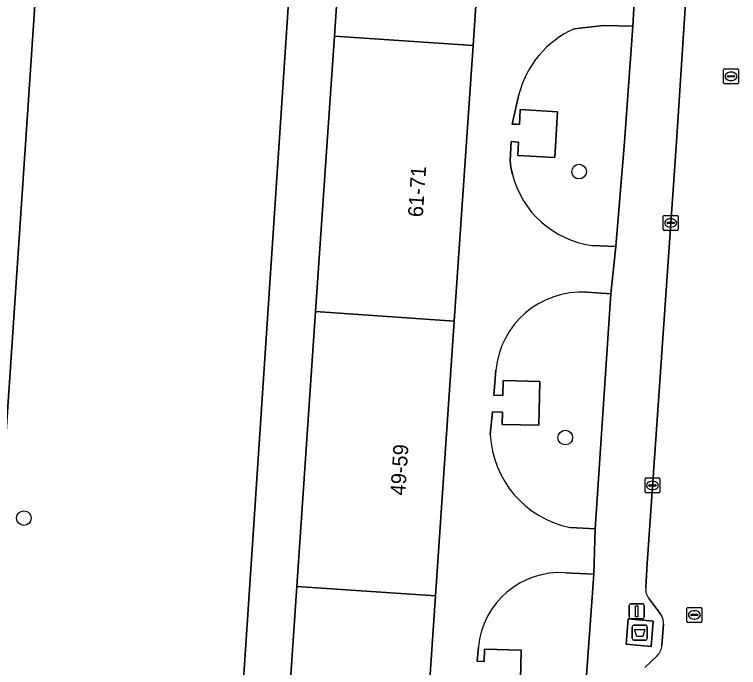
# Model space of a CAD drawing. Extents: x 161848 to 162726, y 385382 to 386521.
# Drawn here: x 162230.99 to 162279.43, y 385464.81 to 385508.53 of the extents above; entities that cross this region are included whole.
import ezdxf

# ---------------------------------------------------------------- set-up
doc = ezdxf.new("R2010")
doc.units = 0
for name, color, linetype in [('IMGEO_Afval_apart_plaats', 7, 'Continuous'), ('IMGEO_Boom', 7, 'Continuous'), ('IMGEO_Groenvoorziening', 7, 'Continuous'), ('IMGEO_Kolk', 7, 'Continuous'), ('IMGEO_Lichtmast', 7, 'Continuous'), ('IMGEO_Pand', 7, 'Continuous'), ('IMGEO_Pand_nummerreeks', 7, 'Continuous'), ('IMGEO_Rijbaan_lokaal_open', 7, 'Continuous'), ('IMGEO_Rioolput', 7, 'Continuous'), ('IMGEO_Voetpad_gesloten', 7, 'Continuous'), ('IMGEO_Voetpad_open', 7, 'Continuous')]:
    doc.layers.add(name, color=color, linetype=linetype)

msp = doc.modelspace()

# ---------------------------------------------------------------- linework, layer by layer
at = {"layer": 'IMGEO_Afval_apart_plaats'}
for p, q in [((162272.329, 385466.747), (162272.329, 385467.547)), ((162272.329, 385467.547), (162272.329, 385466.747)), ((162272.429, 385467.647), (162273.219, 385467.647)), ((162273.219, 385467.647), (162272.429, 385467.647)), ((162273.319, 385467.547), (162273.319, 385466.747)), ((162273.319, 385466.747), (162273.319, 385467.547)), ((162273.219, 385466.647), (162272.429, 385466.647)), ((162272.429, 385466.647), (162273.219, 385466.647))]:
    msp.add_line(p, q, dxfattribs=at)
msp.add_lwpolyline([(162272.472, 385467.361), (162273.176, 385467.361), (162273.027, 385466.891), (162272.621, 385466.891), (162272.472, 385467.361)], dxfattribs=at)
for centre, start, end in [((162272.429, 385467.547), 90, 180), ((162272.429, 385467.547), 90, 180), ((162273.219, 385467.547), 0, 90), ((162273.219, 385467.547), 360, 90), ((162272.429, 385466.747), 180, 270), ((162272.429, 385466.747), 180, 270), ((162273.219, 385466.747), 270, 0), ((162273.219, 385466.747), 270, 0)]:
    msp.add_arc(centre, 0.1, start, end, dxfattribs=at)
at = {"layer": 'IMGEO_Boom'}
for centre in [(162268.765, 385498.011), (162267.844, 385480.208), (162231.613, 385474.811)]:
    msp.add_circle(centre, 0.489, dxfattribs=at)
at = {"layer": 'IMGEO_Groenvoorziening'}
for points in [[(162227.271, 385391.248), (162241.486, 385391.457), (162250.499, 385527.157), (162261.965, 385526.444), (162262.479, 385534.283), (162237.367, 385535.933)], [(162234.018, 385534.066), (162225.467, 385407.267), (162224.546, 385394.477)], [(162272.356, 385507.75), (162270.396, 385507.788), (162268.448, 385507.575)], [(162269.613, 385493.071), (162271.222, 385492.992), (162271.812, 385500), (162272.356, 385507.75)], [(162264.74, 385503.172), (162264.287, 385501.193), (162264.569, 385501.176), (162264.777, 385501.164), (162264.833, 385502.159), (162267.326, 385502.019), (162267.154, 385498.949), (162264.661, 385499.089), (162264.711, 385499.992), (162264.468, 385500), (162264.219, 385500.021), (162264.146, 385498.764), (162264.204, 385498.308), (162264.305, 385497.809)], [(162268.172, 385474.193), (162269.853, 385474.089), (162270.894, 385489.82)], [(162270.894, 385489.82), (162269.289, 385489.932)], [(162263.206, 385484.708), (162263.06, 385483.052), (162263.664, 385483.031), (162263.688, 385484.028), (162266.148, 385483.969), (162266.078, 385481.029), (162263.618, 385481.087), (162263.638, 385481.908), (162262.961, 385481.923), (162262.827, 385480.403)], [(162269.753, 385471.068), (162267.858, 385471.159)], [(162266.924, 385456.7), (162268.704, 385456.607), (162269.753, 385471.068)], [(162262.029, 385466.193), (162261.937, 385465.228), (162262.419, 385465.208), (162262.439, 385466.033), (162264.889, 385465.975), (162264.819, 385463.01), (162262.368, 385463.068), (162262.39, 385463.989), (162261.82, 385464.01), (162261.7, 385462.758)]]:
    msp.add_lwpolyline(points, dxfattribs=at)
for centre, radius, start, end in [((162271.101, 385501.578), 6.558, 113.8645, 165.9304), ((162270.504, 385499.412), 6.403, 194.4942, 262.0006), ((162268.924, 385484.203), 5.74, 86.3542, 174.9569), ((162269.482, 385480.726), 6.663, 182.779, 258.6587), ((162267.505, 385465.669), 5.501, 86.323, 174.5355)]:
    msp.add_arc(centre, radius, start, end, dxfattribs=at)
at = {"layer": 'IMGEO_Kolk'}
for p, q in [((162274.399, 385494.148), (162274.399, 385495)), ((162274.474, 385495.074), (162275.326, 385495.074)), ((162275.4, 385495), (162275.4, 385494.148)), ((162274.658, 385494.568), (162274.658, 385494.58)), ((162275.096, 385494.531), (162274.698, 385494.531)), ((162274.701, 385494.617), (162275.099, 385494.617)), ((162274.887, 385494.854), (162274.912, 385494.854)), ((162275.142, 385494.58), (162275.142, 385494.568)), ((162275.326, 385494.074), (162274.474, 385494.074)), ((162274.91, 385494.294), (162274.885, 385494.294)), ((162273.253, 385477.504), (162274.105, 385477.504)), ((162273.178, 385476.578), (162273.178, 385477.43)), ((162273.437, 385476.998), (162273.437, 385477.01)), ((162273.875, 385476.961), (162273.477, 385476.961)), ((162273.48, 385477.047), (162273.878, 385477.047)), ((162273.666, 385477.284), (162273.691, 385477.284)), ((162273.921, 385477.01), (162273.921, 385476.998)), ((162274.179, 385477.43), (162274.179, 385476.578)), ((162274.105, 385476.504), (162273.253, 385476.504)), ((162273.689, 385476.724), (162273.664, 385476.724))]:
    msp.add_line(p, q, dxfattribs=at)
for points in [[(162274.399, 385494.148), (162274.399, 385495)], [(162274.474, 385495.074), (162275.326, 385495.074)], [(162275.4, 385495), (162275.4, 385494.148)], [(162275.326, 385494.074), (162274.474, 385494.074)], [(162273.253, 385477.504), (162274.105, 385477.504)], [(162273.178, 385476.578), (162273.178, 385477.43)], [(162274.179, 385477.43), (162274.179, 385476.578)], [(162274.105, 385476.504), (162273.253, 385476.504)]]:
    msp.add_lwpolyline(points, dxfattribs=at)
for centre, radius, start, end in [((162274.476, 385494.998), 0.0765, 91.552, 178.448), ((162274.476, 385494.998), 0.0765, 91.552, 178.448), ((162275.324, 385494.998), 0.0765, 1.552, 88.448), ((162275.324, 385494.998), 0.0765, 1.552, 88.448), ((162274.698, 385494.577), 0.0403, 85.8775, 175.7526), ((162274.695, 385494.567), 0.0366, 178.938, 274.7102), ((162275.099, 385494.574), 0.043, 264.8664, 352.4533), ((162275.103, 385494.579), 0.0386, 1.7309, 96.639), ((162274.476, 385494.15), 0.0765, 181.552, 268.448), ((162274.476, 385494.15), 0.0765, 181.552, 268.448), ((162275.324, 385494.15), 0.0765, 271.552, 358.448), ((162275.324, 385494.15), 0.0765, 271.552, 358.448), ((162273.255, 385477.428), 0.0765, 91.552, 178.448), ((162273.255, 385477.428), 0.0765, 91.552, 178.448), ((162274.103, 385477.428), 0.0765, 1.552, 88.448), ((162274.103, 385477.428), 0.0765, 1.552, 88.448), ((162273.477, 385477.007), 0.0403, 85.8775, 175.7526), ((162273.474, 385476.997), 0.0366, 178.938, 274.7102), ((162273.878, 385477.004), 0.043, 264.8664, 352.4533), ((162273.882, 385477.009), 0.0386, 1.7309, 96.639), ((162273.255, 385476.58), 0.0765, 181.552, 268.448), ((162273.255, 385476.58), 0.0765, 181.552, 268.448), ((162274.103, 385476.58), 0.0765, 271.552, 358.448), ((162274.103, 385476.58), 0.0765, 271.552, 358.448)]:
    msp.add_arc(centre, radius, start, end, dxfattribs=at)
for centre, major_axis, ratio, start_param, end_param in [((162274.886, 385494.574), (-0.387, 0.002), 0.722429, 4.712389, 7.853982), ((162274.911, 385494.574), (-0.39, 0.002), 0.717154, 1.570796, 4.712389), ((162273.665, 385477.004), (-0.387, 0.002), 0.722429, 4.712389, 7.853982), ((162273.69, 385477.004), (-0.39, 0.002), 0.717154, 1.570796, 4.712389)]:
    msp.add_ellipse(centre, major_axis=major_axis, ratio=ratio, start_param=start_param, end_param=end_param, dxfattribs=at)
at = {"layer": 'IMGEO_Lichtmast'}
for p, q in [((162272.128, 385468.174), (162272.128, 385468.974)), ((162272.128, 385468.974), (162272.128, 385468.174)), ((162272.228, 385469.074), (162273.018, 385469.074)), ((162273.018, 385469.074), (162272.228, 385469.074)), ((162273.118, 385468.974), (162273.118, 385468.174)), ((162273.118, 385468.174), (162273.118, 385468.974)), ((162273.018, 385468.074), (162272.228, 385468.074)), ((162272.228, 385468.074), (162273.018, 385468.074))]:
    msp.add_line(p, q, dxfattribs=at)
msp.add_lwpolyline([(162272.548, 385468.949), (162272.698, 385468.949), (162272.698, 385468.199), (162272.548, 385468.199), (162272.548, 385468.949)], dxfattribs=at)
for centre, start, end in [((162272.228, 385468.974), 90, 180), ((162272.228, 385468.974), 90, 180), ((162273.018, 385468.974), 0, 90), ((162273.018, 385468.974), 360, 90), ((162272.228, 385468.174), 180, 270), ((162272.228, 385468.174), 180, 270), ((162273.018, 385468.174), 270, 0), ((162273.018, 385468.174), 270, 0)]:
    msp.add_arc(centre, 0.1, start, end, dxfattribs=at)
at = {"layer": 'IMGEO_Pand'}
for points in [[(162261.668, 385506.443), (162262.286, 385515.504), (162262.92, 385524.799), (162251.867, 385525.514), (162251.847, 385525.203), (162252.845, 385525.138), (162253.62, 385525.088), (162253.01, 385516.145), (162252.392, 385507.083)], [(162261.229, 385500), (162261.668, 385506.443), (162252.392, 385507.083), (162251.909, 385500), (162251.134, 385488.636), (162260.411, 385488.004)], [(162260.411, 385488.004), (162251.134, 385488.636), (162249.879, 385470.239), (162259.156, 385469.606)], [(162259.156, 385469.606), (162249.879, 385470.239), (162248.624, 385451.841), (162257.902, 385451.209)]]:
    msp.add_lwpolyline(points, close=True, dxfattribs=at)
at = {"layer": 'IMGEO_Rijbaan_lokaal_open'}
for points in [[(162277.154, 385528.957), (162275.279, 385500), (162273.331, 385471.78), (162273.234, 385470.171)], [(162273.463, 385469.416), (162274.2, 385468.427)], [(162274.421, 385467.706), (162274.303, 385466.306)], [(162273.988, 385465.604), (162273.176, 385464.812)]]:
    msp.add_lwpolyline(points, dxfattribs=at)
for centre, radius, start, end in [((162274.16, 385470.04), 0.935, 171.9141, 221.8322), ((162273.353, 385467.773), 1.07, 356.4091, 37.6735), ((162273.309, 385466.33), 0.995, 313.0765, 358.5902)]:
    msp.add_arc(centre, radius, start, end, dxfattribs=at)
at = {"layer": 'IMGEO_Rioolput'}
for p, q in [((162278.433, 385503.964), (162278.433, 385504.816)), ((162278.508, 385504.89), (162279.36, 385504.89)), ((162278.921, 385504.67), (162278.946, 385504.67)), ((162279.434, 385504.816), (162279.434, 385503.964)), ((162278.692, 385504.384), (162278.692, 385504.396)), ((162279.13, 385504.347), (162278.732, 385504.347)), ((162278.735, 385504.433), (162279.133, 385504.433)), ((162278.944, 385504.11), (162278.919, 385504.11)), ((162279.176, 385504.396), (162279.176, 385504.384)), ((162279.36, 385503.89), (162278.508, 385503.89)), ((162275.983, 385467.911), (162275.983, 385468.763)), ((162276.058, 385468.837), (162276.91, 385468.837)), ((162276.984, 385468.763), (162276.984, 385467.911)), ((162276.242, 385468.331), (162276.242, 385468.343)), ((162276.68, 385468.294), (162276.282, 385468.294)), ((162276.285, 385468.38), (162276.683, 385468.38)), ((162276.471, 385468.617), (162276.496, 385468.617)), ((162276.726, 385468.343), (162276.726, 385468.331)), ((162276.91, 385467.837), (162276.058, 385467.837)), ((162276.494, 385468.057), (162276.469, 385468.057))]:
    msp.add_line(p, q, dxfattribs=at)
for points in [[(162278.433, 385503.964), (162278.433, 385504.816)], [(162278.508, 385504.89), (162279.36, 385504.89)], [(162279.434, 385504.816), (162279.434, 385503.964)], [(162279.36, 385503.89), (162278.508, 385503.89)], [(162275.983, 385467.911), (162275.983, 385468.763)], [(162276.058, 385468.837), (162276.91, 385468.837)], [(162276.984, 385468.763), (162276.984, 385467.911)], [(162276.91, 385467.837), (162276.058, 385467.837)]]:
    msp.add_lwpolyline(points, dxfattribs=at)
for centre, radius, start, end in [((162278.51, 385504.814), 0.0765, 91.552, 178.448), ((162278.51, 385504.814), 0.0765, 91.552, 178.448), ((162279.358, 385504.814), 0.0765, 1.552, 88.448), ((162279.358, 385504.814), 0.0765, 1.552, 88.448), ((162278.732, 385504.393), 0.0403, 85.8775, 175.7526), ((162278.729, 385504.383), 0.0366, 178.938, 274.7102), ((162279.133, 385504.39), 0.043, 264.8664, 352.4533), ((162279.137, 385504.395), 0.0386, 1.7309, 96.639), ((162278.51, 385503.966), 0.0765, 181.552, 268.448), ((162278.51, 385503.966), 0.0765, 181.552, 268.448), ((162279.358, 385503.966), 0.0765, 271.552, 358.448), ((162279.358, 385503.966), 0.0765, 271.552, 358.448), ((162276.06, 385468.761), 0.0765, 91.552, 178.448), ((162276.06, 385468.761), 0.0765, 91.552, 178.448), ((162276.908, 385468.761), 0.0765, 1.552, 88.448), ((162276.908, 385468.761), 0.0765, 1.552, 88.448), ((162276.282, 385468.34), 0.0403, 85.8775, 175.7526), ((162276.279, 385468.33), 0.0366, 178.938, 274.7102), ((162276.683, 385468.337), 0.043, 264.8664, 352.4533), ((162276.687, 385468.342), 0.0386, 1.7309, 96.639), ((162276.06, 385467.913), 0.0765, 181.552, 268.448), ((162276.06, 385467.913), 0.0765, 181.552, 268.448), ((162276.908, 385467.913), 0.0765, 271.552, 358.448), ((162276.908, 385467.913), 0.0765, 271.552, 358.448)]:
    msp.add_arc(centre, radius, start, end, dxfattribs=at)
for centre, major_axis, ratio, start_param, end_param in [((162278.92, 385504.39), (-0.387, 0.002), 0.722429, 4.712389, 7.853982), ((162278.945, 385504.39), (-0.39, 0.002), 0.717154, 1.570796, 4.712389), ((162276.47, 385468.337), (-0.387, 0.002), 0.722429, 4.712389, 7.853982), ((162276.495, 385468.337), (-0.39, 0.002), 0.717154, 1.570796, 4.712389)]:
    msp.add_ellipse(centre, major_axis=major_axis, ratio=ratio, start_param=start_param, end_param=end_param, dxfattribs=at)
at = {"layer": 'IMGEO_Voetpad_gesloten'}
msp.add_lwpolyline([(162273.73, 385467.926), (162272.061, 385468.066), (162271.919, 385466.367), (162273.588, 385466.228)], close=True, dxfattribs=at)
at = {"layer": 'IMGEO_Voetpad_open'}
for points in [[(162265.497, 385518.248), (162265.529, 385518.79), (162265.893, 385518.768), (162265.834, 385517.933), (162268.677, 385517.734), (162268.891, 385520.791), (162266.048, 385520.989), (162265.98, 385520.017), (162265.602, 385520.039), (162265.961, 385526.178), (162262.952, 385526.381), (162263.466, 385534.217), (162262.479, 385534.283), (162261.965, 385526.444), (162250.499, 385527.157), (162241.486, 385391.457), (162243.197, 385391.482), (162243.301, 385395.075), (162255.477, 385394.425), (162255.343, 385391.66), (162257.257, 385391.689), (162257.254, 385391.956)], [(162224.546, 385394.477), (162225.467, 385407.267), (162234.018, 385534.066)], [(162273.776, 385531.24), (162273.391, 385525.618), (162272.54, 385510.932), (162272.356, 385507.75), (162271.812, 385500), (162271.222, 385492.992), (162270.894, 385489.82), (162269.853, 385474.089), (162269.753, 385471.068), (162268.704, 385456.607), (162268.527, 385453.246), (162267.563, 385437.996), (162267.337, 385434.743), (162266.246, 385419.052), (162266.047, 385415.86), (162265.301, 385404.029), (162265.103, 385400.915), (162264.862, 385397.867), (162264.665, 385394.839)], [(162273.234, 385470.171), (162273.331, 385471.78), (162275.279, 385500), (162277.154, 385528.957)], [(162248.624, 385451.841), (162249.879, 385470.239), (162251.134, 385488.636), (162251.909, 385500), (162252.392, 385507.083), (162253.01, 385516.145), (162253.62, 385525.088), (162252.845, 385525.138), (162251.847, 385525.203), (162251.867, 385525.514), (162262.92, 385524.799), (162262.286, 385515.504), (162261.668, 385506.443), (162261.229, 385500), (162260.411, 385488.004), (162259.156, 385469.606), (162257.902, 385451.209)], [(162268.448, 385507.575), (162270.396, 385507.788), (162272.356, 385507.75), (162272.54, 385510.932), (162269.823, 385511.092), (162268.871, 385511.409), (162268.005, 385511.915)], [(162264.305, 385497.809), (162264.204, 385498.308), (162264.146, 385498.764), (162264.219, 385500.021), (162264.468, 385500), (162264.711, 385499.992), (162264.661, 385499.089), (162267.154, 385498.949), (162267.326, 385502.019), (162264.833, 385502.159), (162264.777, 385501.164), (162264.569, 385501.176), (162264.287, 385501.193), (162264.74, 385503.172)], [(162269.289, 385489.932), (162270.894, 385489.82), (162271.222, 385492.992), (162269.613, 385493.071)], [(162262.827, 385480.403), (162262.961, 385481.923), (162263.638, 385481.908), (162263.618, 385481.087), (162266.078, 385481.029), (162266.148, 385483.969), (162263.688, 385484.028), (162263.664, 385483.031), (162263.06, 385483.052), (162263.206, 385484.708)], [(162267.858, 385471.159), (162269.753, 385471.068), (162269.853, 385474.089), (162268.172, 385474.193)], [(162274.2, 385468.427), (162273.463, 385469.416)], [(162274.303, 385466.306), (162274.421, 385467.706)], [(162261.7, 385462.758), (162261.82, 385464.01), (162262.39, 385463.989), (162262.368, 385463.068), (162264.819, 385463.01), (162264.889, 385465.975), (162262.439, 385466.033), (162262.419, 385465.208), (162261.937, 385465.228), (162262.029, 385466.193)], [(162273.176, 385464.812), (162273.988, 385465.604)]]:
    msp.add_lwpolyline(points, dxfattribs=at)
msp.add_lwpolyline([(162271.919, 385466.367), (162272.061, 385468.066), (162273.73, 385467.926), (162273.588, 385466.228)], close=True, dxfattribs=at)
for centre, radius, start, end in [((162271.101, 385501.578), 6.558, 113.8645, 165.9304), ((162270.504, 385499.412), 6.403, 194.4942, 262.0006), ((162268.924, 385484.203), 5.74, 86.3542, 174.9569), ((162269.482, 385480.726), 6.663, 182.779, 258.6587), ((162267.505, 385465.669), 5.501, 86.323, 174.5355), ((162274.16, 385470.04), 0.935, 171.9141, 221.8322), ((162273.353, 385467.773), 1.07, 356.4091, 37.6735), ((162273.309, 385466.33), 0.995, 313.0765, 358.5902)]:
    msp.add_arc(centre, radius, start, end, dxfattribs=at)

# ---------------------------------------------------------------- texts
at = {"layer": 'IMGEO_Pand_nummerreeks'}
for s, rotation, p in [('61-71', 86.0786, (162258.304, 385494.939)), ('49-59', 86.239, (162257.129, 385476.308))]:
    msp.add_text(s, height=1, rotation=rotation, dxfattribs=at).set_placement(p)

doc.saveas('drawing.dxf')
